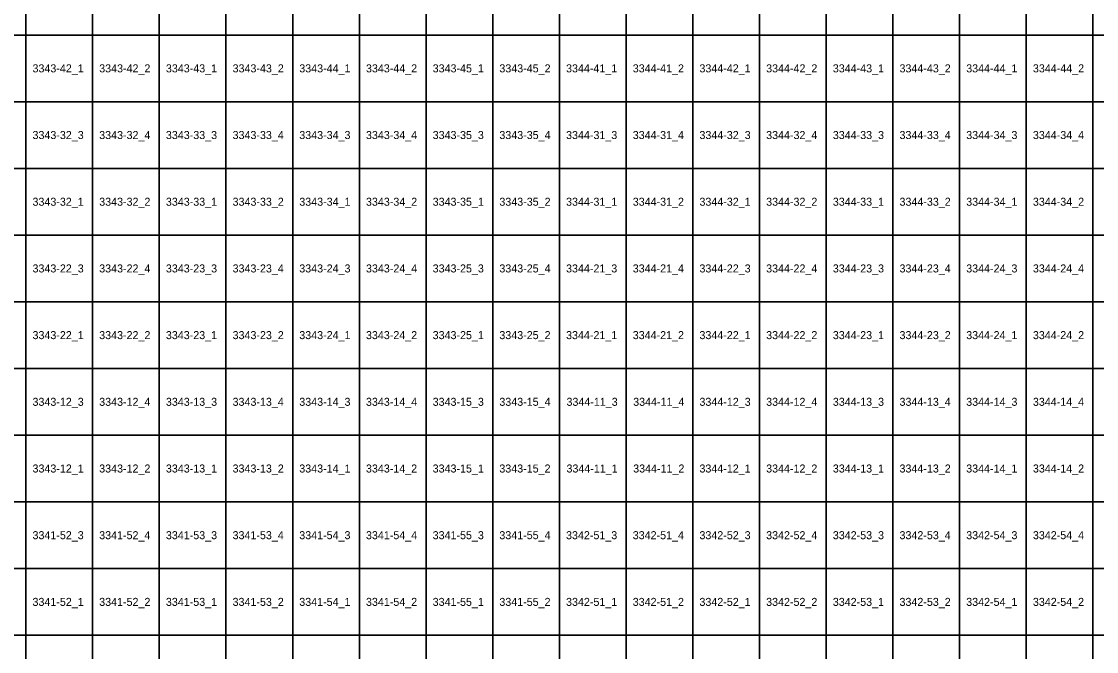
# Model space of a CAD drawing. Extents: x 312500 to 765000, y 172500 to 440000.
# Drawn here: x 554835 to 595132, y 269390 to 293007 of the extents above; entities that cross this region are included whole.
import ezdxf

# ---------------------------------------------------------------- set-up
doc = ezdxf.new("R2010")
doc.units = 0
doc.layers.add('Topo5_ramis_TKS2025', color=7, linetype='Continuous')
doc.layers.add('Topo5_ramis_TKS2025_Nr', color=7, linetype='Continuous')

msp = doc.modelspace()

# ---------------------------------------------------------------- linework, layer by layer
at = {"layer": 'Topo5_ramis_TKS2025'}
for points in [[(552500, 292500), (552500, 295000), (555000, 295000), (555000, 292500), (552500, 292500)], [(555000, 292500), (555000, 295000), (557500, 295000), (557500, 292500), (555000, 292500)], [(557500, 292500), (557500, 295000), (560000, 295000), (560000, 292500), (557500, 292500)], [(560000, 292500), (560000, 295000), (562500, 295000), (562500, 292500), (560000, 292500)], [(562500, 292500), (562500, 295000), (565000, 295000), (565000, 292500), (562500, 292500)], [(565000, 292500), (565000, 295000), (567500, 295000), (567500, 292500), (565000, 292500)], [(567500, 292500), (567500, 295000), (570000, 295000), (570000, 292500), (567500, 292500)], [(570000, 292500), (570000, 295000), (572500, 295000), (572500, 292500), (570000, 292500)], [(572500, 292500), (572500, 295000), (575000, 295000), (575000, 292500), (572500, 292500)], [(575000, 292500), (575000, 295000), (577500, 295000), (577500, 292500), (575000, 292500)], [(577500, 292500), (577500, 295000), (580000, 295000), (580000, 292500), (577500, 292500)], [(580000, 292500), (580000, 295000), (582500, 295000), (582500, 292500), (580000, 292500)], [(582500, 292500), (582500, 295000), (585000, 295000), (585000, 292500), (582500, 292500)], [(585000, 292500), (585000, 295000), (587500, 295000), (587500, 292500), (585000, 292500)], [(587500, 292500), (587500, 295000), (590000, 295000), (590000, 292500), (587500, 292500)], [(590000, 292500), (590000, 295000), (592500, 295000), (592500, 292500), (590000, 292500)], [(592500, 292500), (592500, 295000), (595000, 295000), (595000, 292500), (592500, 292500)], [(595000, 292500), (595000, 295000), (597500, 295000), (597500, 292500), (595000, 292500)], [(552500, 290000), (552500, 292500), (555000, 292500), (555000, 290000), (552500, 290000)], [(555000, 290000), (555000, 292500), (557500, 292500), (557500, 290000), (555000, 290000)], [(557500, 290000), (557500, 292500), (560000, 292500), (560000, 290000), (557500, 290000)], [(560000, 290000), (560000, 292500), (562500, 292500), (562500, 290000), (560000, 290000)], [(562500, 290000), (562500, 292500), (565000, 292500), (565000, 290000), (562500, 290000)], [(565000, 290000), (565000, 292500), (567500, 292500), (567500, 290000), (565000, 290000)], [(567500, 290000), (567500, 292500), (570000, 292500), (570000, 290000), (567500, 290000)], [(570000, 290000), (570000, 292500), (572500, 292500), (572500, 290000), (570000, 290000)], [(572500, 290000), (572500, 292500), (575000, 292500), (575000, 290000), (572500, 290000)], [(575000, 290000), (575000, 292500), (577500, 292500), (577500, 290000), (575000, 290000)], [(577500, 290000), (577500, 292500), (580000, 292500), (580000, 290000), (577500, 290000)], [(580000, 290000), (580000, 292500), (582500, 292500), (582500, 290000), (580000, 290000)], [(582500, 290000), (582500, 292500), (585000, 292500), (585000, 290000), (582500, 290000)], [(585000, 290000), (585000, 292500), (587500, 292500), (587500, 290000), (585000, 290000)], [(587500, 290000), (587500, 292500), (590000, 292500), (590000, 290000), (587500, 290000)], [(590000, 290000), (590000, 292500), (592500, 292500), (592500, 290000), (590000, 290000)], [(592500, 290000), (592500, 292500), (595000, 292500), (595000, 290000), (592500, 290000)], [(595000, 290000), (595000, 292500), (597500, 292500), (597500, 290000), (595000, 290000)], [(552500, 287500), (552500, 290000), (555000, 290000), (555000, 287500), (552500, 287500)], [(555000, 287500), (555000, 290000), (557500, 290000), (557500, 287500), (555000, 287500)], [(557500, 287500), (557500, 290000), (560000, 290000), (560000, 287500), (557500, 287500)], [(560000, 287500), (560000, 290000), (562500, 290000), (562500, 287500), (560000, 287500)], [(562500, 287500), (562500, 290000), (565000, 290000), (565000, 287500), (562500, 287500)], [(565000, 287500), (565000, 290000), (567500, 290000), (567500, 287500), (565000, 287500)], [(567500, 287500), (567500, 290000), (570000, 290000), (570000, 287500), (567500, 287500)], [(570000, 287500), (570000, 290000), (572500, 290000), (572500, 287500), (570000, 287500)], [(572500, 287500), (572500, 290000), (575000, 290000), (575000, 287500), (572500, 287500)], [(575000, 287500), (575000, 290000), (577500, 290000), (577500, 287500), (575000, 287500)], [(577500, 287500), (577500, 290000), (580000, 290000), (580000, 287500), (577500, 287500)], [(580000, 287500), (580000, 290000), (582500, 290000), (582500, 287500), (580000, 287500)], [(582500, 287500), (582500, 290000), (585000, 290000), (585000, 287500), (582500, 287500)], [(585000, 287500), (585000, 290000), (587500, 290000), (587500, 287500), (585000, 287500)], [(587500, 287500), (587500, 290000), (590000, 290000), (590000, 287500), (587500, 287500)], [(590000, 287500), (590000, 290000), (592500, 290000), (592500, 287500), (590000, 287500)], [(592500, 287500), (592500, 290000), (595000, 290000), (595000, 287500), (592500, 287500)], [(595000, 287500), (595000, 290000), (597500, 290000), (597500, 287500), (595000, 287500)], [(552500, 285000), (552500, 287500), (555000, 287500), (555000, 285000), (552500, 285000)], [(555000, 285000), (555000, 287500), (557500, 287500), (557500, 285000), (555000, 285000)], [(557500, 285000), (557500, 287500), (560000, 287500), (560000, 285000), (557500, 285000)], [(560000, 285000), (560000, 287500), (562500, 287500), (562500, 285000), (560000, 285000)], [(562500, 285000), (562500, 287500), (565000, 287500), (565000, 285000), (562500, 285000)], [(565000, 285000), (565000, 287500), (567500, 287500), (567500, 285000), (565000, 285000)], [(567500, 285000), (567500, 287500), (570000, 287500), (570000, 285000), (567500, 285000)], [(570000, 285000), (570000, 287500), (572500, 287500), (572500, 285000), (570000, 285000)], [(572500, 285000), (572500, 287500), (575000, 287500), (575000, 285000), (572500, 285000)], [(575000, 285000), (575000, 287500), (577500, 287500), (577500, 285000), (575000, 285000)], [(577500, 285000), (577500, 287500), (580000, 287500), (580000, 285000), (577500, 285000)], [(580000, 285000), (580000, 287500), (582500, 287500), (582500, 285000), (580000, 285000)], [(582500, 285000), (582500, 287500), (585000, 287500), (585000, 285000), (582500, 285000)], [(585000, 285000), (585000, 287500), (587500, 287500), (587500, 285000), (585000, 285000)], [(587500, 285000), (587500, 287500), (590000, 287500), (590000, 285000), (587500, 285000)], [(590000, 285000), (590000, 287500), (592500, 287500), (592500, 285000), (590000, 285000)], [(592500, 285000), (592500, 287500), (595000, 287500), (595000, 285000), (592500, 285000)], [(595000, 285000), (595000, 287500), (597500, 287500), (597500, 285000), (595000, 285000)], [(552500, 282500), (552500, 285000), (555000, 285000), (555000, 282500), (552500, 282500)], [(555000, 282500), (555000, 285000), (557500, 285000), (557500, 282500), (555000, 282500)], [(557500, 282500), (557500, 285000), (560000, 285000), (560000, 282500), (557500, 282500)], [(560000, 282500), (560000, 285000), (562500, 285000), (562500, 282500), (560000, 282500)], [(562500, 282500), (562500, 285000), (565000, 285000), (565000, 282500), (562500, 282500)], [(565000, 282500), (565000, 285000), (567500, 285000), (567500, 282500), (565000, 282500)], [(567500, 282500), (567500, 285000), (570000, 285000), (570000, 282500), (567500, 282500)], [(570000, 282500), (570000, 285000), (572500, 285000), (572500, 282500), (570000, 282500)], [(572500, 282500), (572500, 285000), (575000, 285000), (575000, 282500), (572500, 282500)], [(575000, 282500), (575000, 285000), (577500, 285000), (577500, 282500), (575000, 282500)], [(577500, 282500), (577500, 285000), (580000, 285000), (580000, 282500), (577500, 282500)], [(580000, 282500), (580000, 285000), (582500, 285000), (582500, 282500), (580000, 282500)], [(582500, 282500), (582500, 285000), (585000, 285000), (585000, 282500), (582500, 282500)], [(585000, 282500), (585000, 285000), (587500, 285000), (587500, 282500), (585000, 282500)], [(587500, 282500), (587500, 285000), (590000, 285000), (590000, 282500), (587500, 282500)], [(590000, 282500), (590000, 285000), (592500, 285000), (592500, 282500), (590000, 282500)], [(592500, 282500), (592500, 285000), (595000, 285000), (595000, 282500), (592500, 282500)], [(595000, 282500), (595000, 285000), (597500, 285000), (597500, 282500), (595000, 282500)], [(552500, 280000), (552500, 282500), (555000, 282500), (555000, 280000), (552500, 280000)], [(555000, 280000), (555000, 282500), (557500, 282500), (557500, 280000), (555000, 280000)], [(557500, 280000), (557500, 282500), (560000, 282500), (560000, 280000), (557500, 280000)], [(560000, 280000), (560000, 282500), (562500, 282500), (562500, 280000), (560000, 280000)], [(562500, 280000), (562500, 282500), (565000, 282500), (565000, 280000), (562500, 280000)], [(565000, 280000), (565000, 282500), (567500, 282500), (567500, 280000), (565000, 280000)], [(567500, 280000), (567500, 282500), (570000, 282500), (570000, 280000), (567500, 280000)], [(570000, 280000), (570000, 282500), (572500, 282500), (572500, 280000), (570000, 280000)], [(572500, 280000), (572500, 282500), (575000, 282500), (575000, 280000), (572500, 280000)], [(575000, 280000), (575000, 282500), (577500, 282500), (577500, 280000), (575000, 280000)], [(577500, 280000), (577500, 282500), (580000, 282500), (580000, 280000), (577500, 280000)], [(580000, 280000), (580000, 282500), (582500, 282500), (582500, 280000), (580000, 280000)], [(582500, 280000), (582500, 282500), (585000, 282500), (585000, 280000), (582500, 280000)], [(585000, 280000), (585000, 282500), (587500, 282500), (587500, 280000), (585000, 280000)], [(587500, 280000), (587500, 282500), (590000, 282500), (590000, 280000), (587500, 280000)], [(590000, 280000), (590000, 282500), (592500, 282500), (592500, 280000), (590000, 280000)], [(592500, 280000), (592500, 282500), (595000, 282500), (595000, 280000), (592500, 280000)], [(595000, 280000), (595000, 282500), (597500, 282500), (597500, 280000), (595000, 280000)], [(552500, 277500), (552500, 280000), (555000, 280000), (555000, 277500), (552500, 277500)], [(555000, 277500), (555000, 280000), (557500, 280000), (557500, 277500), (555000, 277500)], [(557500, 277500), (557500, 280000), (560000, 280000), (560000, 277500), (557500, 277500)], [(560000, 277500), (560000, 280000), (562500, 280000), (562500, 277500), (560000, 277500)], [(562500, 277500), (562500, 280000), (565000, 280000), (565000, 277500), (562500, 277500)], [(565000, 277500), (565000, 280000), (567500, 280000), (567500, 277500), (565000, 277500)], [(567500, 277500), (567500, 280000), (570000, 280000), (570000, 277500), (567500, 277500)], [(570000, 277500), (570000, 280000), (572500, 280000), (572500, 277500), (570000, 277500)], [(572500, 277500), (572500, 280000), (575000, 280000), (575000, 277500), (572500, 277500)], [(575000, 277500), (575000, 280000), (577500, 280000), (577500, 277500), (575000, 277500)], [(577500, 277500), (577500, 280000), (580000, 280000), (580000, 277500), (577500, 277500)], [(580000, 277500), (580000, 280000), (582500, 280000), (582500, 277500), (580000, 277500)], [(582500, 277500), (582500, 280000), (585000, 280000), (585000, 277500), (582500, 277500)], [(585000, 277500), (585000, 280000), (587500, 280000), (587500, 277500), (585000, 277500)], [(587500, 277500), (587500, 280000), (590000, 280000), (590000, 277500), (587500, 277500)], [(590000, 277500), (590000, 280000), (592500, 280000), (592500, 277500), (590000, 277500)], [(592500, 277500), (592500, 280000), (595000, 280000), (595000, 277500), (592500, 277500)], [(595000, 277500), (595000, 280000), (597500, 280000), (597500, 277500), (595000, 277500)], [(552500, 275000), (552500, 277500), (555000, 277500), (555000, 275000), (552500, 275000)], [(555000, 275000), (555000, 277500), (557500, 277500), (557500, 275000), (555000, 275000)], [(557500, 275000), (557500, 277500), (560000, 277500), (560000, 275000), (557500, 275000)], [(560000, 275000), (560000, 277500), (562500, 277500), (562500, 275000), (560000, 275000)], [(562500, 275000), (562500, 277500), (565000, 277500), (565000, 275000), (562500, 275000)], [(565000, 275000), (565000, 277500), (567500, 277500), (567500, 275000), (565000, 275000)], [(567500, 275000), (567500, 277500), (570000, 277500), (570000, 275000), (567500, 275000)], [(570000, 275000), (570000, 277500), (572500, 277500), (572500, 275000), (570000, 275000)], [(572500, 275000), (572500, 277500), (575000, 277500), (575000, 275000), (572500, 275000)], [(575000, 275000), (575000, 277500), (577500, 277500), (577500, 275000), (575000, 275000)], [(577500, 275000), (577500, 277500), (580000, 277500), (580000, 275000), (577500, 275000)], [(580000, 275000), (580000, 277500), (582500, 277500), (582500, 275000), (580000, 275000)], [(582500, 275000), (582500, 277500), (585000, 277500), (585000, 275000), (582500, 275000)], [(585000, 275000), (585000, 277500), (587500, 277500), (587500, 275000), (585000, 275000)], [(587500, 275000), (587500, 277500), (590000, 277500), (590000, 275000), (587500, 275000)], [(590000, 275000), (590000, 277500), (592500, 277500), (592500, 275000), (590000, 275000)], [(592500, 275000), (592500, 277500), (595000, 277500), (595000, 275000), (592500, 275000)], [(595000, 275000), (595000, 277500), (597500, 277500), (597500, 275000), (595000, 275000)], [(552500, 272500), (552500, 275000), (555000, 275000), (555000, 272500), (552500, 272500)], [(555000, 272500), (555000, 275000), (557500, 275000), (557500, 272500), (555000, 272500)], [(557500, 272500), (557500, 275000), (560000, 275000), (560000, 272500), (557500, 272500)], [(560000, 272500), (560000, 275000), (562500, 275000), (562500, 272500), (560000, 272500)], [(562500, 272500), (562500, 275000), (565000, 275000), (565000, 272500), (562500, 272500)], [(565000, 272500), (565000, 275000), (567500, 275000), (567500, 272500), (565000, 272500)], [(567500, 272500), (567500, 275000), (570000, 275000), (570000, 272500), (567500, 272500)], [(570000, 272500), (570000, 275000), (572500, 275000), (572500, 272500), (570000, 272500)], [(572500, 272500), (572500, 275000), (575000, 275000), (575000, 272500), (572500, 272500)], [(575000, 272500), (575000, 275000), (577500, 275000), (577500, 272500), (575000, 272500)], [(577500, 272500), (577500, 275000), (580000, 275000), (580000, 272500), (577500, 272500)], [(580000, 272500), (580000, 275000), (582500, 275000), (582500, 272500), (580000, 272500)], [(582500, 272500), (582500, 275000), (585000, 275000), (585000, 272500), (582500, 272500)], [(585000, 272500), (585000, 275000), (587500, 275000), (587500, 272500), (585000, 272500)], [(587500, 272500), (587500, 275000), (590000, 275000), (590000, 272500), (587500, 272500)], [(590000, 272500), (590000, 275000), (592500, 275000), (592500, 272500), (590000, 272500)], [(592500, 272500), (592500, 275000), (595000, 275000), (595000, 272500), (592500, 272500)], [(595000, 272500), (595000, 275000), (597500, 275000), (597500, 272500), (595000, 272500)], [(552500, 270000), (552500, 272500), (555000, 272500), (555000, 270000), (552500, 270000)], [(555000, 270000), (555000, 272500), (557500, 272500), (557500, 270000), (555000, 270000)], [(557500, 270000), (557500, 272500), (560000, 272500), (560000, 270000), (557500, 270000)], [(560000, 270000), (560000, 272500), (562500, 272500), (562500, 270000), (560000, 270000)], [(562500, 270000), (562500, 272500), (565000, 272500), (565000, 270000), (562500, 270000)], [(565000, 270000), (565000, 272500), (567500, 272500), (567500, 270000), (565000, 270000)], [(567500, 270000), (567500, 272500), (570000, 272500), (570000, 270000), (567500, 270000)], [(570000, 270000), (570000, 272500), (572500, 272500), (572500, 270000), (570000, 270000)], [(572500, 270000), (572500, 272500), (575000, 272500), (575000, 270000), (572500, 270000)], [(575000, 270000), (575000, 272500), (577500, 272500), (577500, 270000), (575000, 270000)], [(577500, 270000), (577500, 272500), (580000, 272500), (580000, 270000), (577500, 270000)], [(580000, 270000), (580000, 272500), (582500, 272500), (582500, 270000), (580000, 270000)], [(582500, 270000), (582500, 272500), (585000, 272500), (585000, 270000), (582500, 270000)], [(585000, 270000), (585000, 272500), (587500, 272500), (587500, 270000), (585000, 270000)], [(587500, 270000), (587500, 272500), (590000, 272500), (590000, 270000), (587500, 270000)], [(590000, 270000), (590000, 272500), (592500, 272500), (592500, 270000), (590000, 270000)], [(592500, 270000), (592500, 272500), (595000, 272500), (595000, 270000), (592500, 270000)], [(595000, 270000), (595000, 272500), (597500, 272500), (597500, 270000), (595000, 270000)], [(552500, 267500), (552500, 270000), (555000, 270000), (555000, 267500), (552500, 267500)], [(555000, 267500), (555000, 270000), (557500, 270000), (557500, 267500), (555000, 267500)], [(557500, 267500), (557500, 270000), (560000, 270000), (560000, 267500), (557500, 267500)], [(560000, 267500), (560000, 270000), (562500, 270000), (562500, 267500), (560000, 267500)], [(562500, 267500), (562500, 270000), (565000, 270000), (565000, 267500), (562500, 267500)], [(565000, 267500), (565000, 270000), (567500, 270000), (567500, 267500), (565000, 267500)], [(567500, 267500), (567500, 270000), (570000, 270000), (570000, 267500), (567500, 267500)], [(570000, 267500), (570000, 270000), (572500, 270000), (572500, 267500), (570000, 267500)], [(572500, 267500), (572500, 270000), (575000, 270000), (575000, 267500), (572500, 267500)], [(575000, 267500), (575000, 270000), (577500, 270000), (577500, 267500), (575000, 267500)], [(577500, 267500), (577500, 270000), (580000, 270000), (580000, 267500), (577500, 267500)], [(580000, 267500), (580000, 270000), (582500, 270000), (582500, 267500), (580000, 267500)], [(582500, 267500), (582500, 270000), (585000, 270000), (585000, 267500), (582500, 267500)], [(585000, 267500), (585000, 270000), (587500, 270000), (587500, 267500), (585000, 267500)], [(587500, 267500), (587500, 270000), (590000, 270000), (590000, 267500), (587500, 267500)], [(590000, 267500), (590000, 270000), (592500, 270000), (592500, 267500), (590000, 267500)], [(592500, 267500), (592500, 270000), (595000, 270000), (595000, 267500), (592500, 267500)], [(595000, 267500), (595000, 270000), (597500, 270000), (597500, 267500), (595000, 267500)]]:
    msp.add_lwpolyline(points, dxfattribs=at)

# ---------------------------------------------------------------- texts
at = {"layer": 'Topo5_ramis_TKS2025_Nr'}
for s, p in [('3343-42_1', (555248, 291100)), ('3343-42_2', (557748, 291100)), ('3343-43_1', (560248, 291100)), ('3343-43_2', (562748, 291100)), ('3343-44_1', (565248, 291100)), ('3343-44_2', (567748, 291100)), ('3343-45_1', (570248, 291100)), ('3343-45_2', (572748, 291100)), ('3344-41_1', (575248, 291100)), ('3344-41_2', (577748, 291100)), ('3344-42_1', (580248, 291100)), ('3344-42_2', (582748, 291100)), ('3344-43_1', (585248, 291100)), ('3344-43_2', (587748, 291100)), ('3344-44_1', (590248, 291100)), ('3344-44_2', (592748, 291100)), ('3343-32_3', (555248, 288600)), ('3343-32_4', (557748, 288600)), ('3343-33_3', (560248, 288600)), ('3343-33_4', (562748, 288600)), ('3343-34_3', (565248, 288600)), ('3343-34_4', (567748, 288600)), ('3343-35_3', (570248, 288600)), ('3343-35_4', (572748, 288600)), ('3344-31_3', (575248, 288600)), ('3344-31_4', (577748, 288600)), ('3344-32_3', (580248, 288600)), ('3344-32_4', (582748, 288600)), ('3344-33_3', (585248, 288600)), ('3344-33_4', (587748, 288600)), ('3344-34_3', (590248, 288600)), ('3344-34_4', (592748, 288600)), ('3343-32_1', (555248, 286100)), ('3343-32_2', (557748, 286100)), ('3343-33_1', (560248, 286100)), ('3343-33_2', (562748, 286100)), ('3343-34_1', (565248, 286100)), ('3343-34_2', (567748, 286100)), ('3343-35_1', (570248, 286100)), ('3343-35_2', (572748, 286100)), ('3344-31_1', (575248, 286100)), ('3344-31_2', (577748, 286100)), ('3344-32_1', (580248, 286100)), ('3344-32_2', (582748, 286100)), ('3344-33_1', (585248, 286100)), ('3344-33_2', (587748, 286100)), ('3344-34_1', (590248, 286100)), ('3344-34_2', (592748, 286100)), ('3343-22_3', (555248, 283600)), ('3343-22_4', (557748, 283600)), ('3343-23_3', (560248, 283600)), ('3343-23_4', (562748, 283600)), ('3343-24_3', (565248, 283600)), ('3343-24_4', (567748, 283600)), ('3343-25_3', (570248, 283600)), ('3343-25_4', (572748, 283600)), ('3344-21_3', (575248, 283600)), ('3344-21_4', (577748, 283600)), ('3344-22_3', (580248, 283600)), ('3344-22_4', (582748, 283600)), ('3344-23_3', (585248, 283600)), ('3344-23_4', (587748, 283600)), ('3344-24_3', (590248, 283600)), ('3344-24_4', (592748, 283600)), ('3343-22_1', (555248, 281100)), ('3343-22_2', (557748, 281100)), ('3343-23_1', (560248, 281100)), ('3343-23_2', (562748, 281100)), ('3343-24_1', (565248, 281100)), ('3343-24_2', (567748, 281100)), ('3343-25_1', (570248, 281100)), ('3343-25_2', (572748, 281100)), ('3344-21_1', (575248, 281100)), ('3344-21_2', (577748, 281100)), ('3344-22_1', (580248, 281100)), ('3344-22_2', (582748, 281100)), ('3344-23_1', (585248, 281100)), ('3344-23_2', (587748, 281100)), ('3344-24_1', (590248, 281100)), ('3344-24_2', (592748, 281100)), ('3343-12_3', (555248, 278600)), ('3343-12_4', (557748, 278600)), ('3343-13_3', (560248, 278600)), ('3343-13_4', (562748, 278600)), ('3343-14_3', (565248, 278600)), ('3343-14_4', (567748, 278600)), ('3343-15_3', (570248, 278600)), ('3343-15_4', (572748, 278600)), ('3344-11_3', (575264, 278600)), ('3344-11_4', (577764, 278600)), ('3344-12_3', (580248, 278600)), ('3344-12_4', (582748, 278600)), ('3344-13_3', (585248, 278600)), ('3344-13_4', (587748, 278600)), ('3344-14_3', (590248, 278600)), ('3344-14_4', (592748, 278600)), ('3343-12_1', (555248, 276100)), ('3343-12_2', (557748, 276100)), ('3343-13_1', (560248, 276100)), ('3343-13_2', (562748, 276100)), ('3343-14_1', (565248, 276100)), ('3343-14_2', (567748, 276100)), ('3343-15_1', (570248, 276100)), ('3343-15_2', (572748, 276100)), ('3344-11_1', (575264, 276100)), ('3344-11_2', (577764, 276100)), ('3344-12_1', (580248, 276100)), ('3344-12_2', (582748, 276100)), ('3344-13_1', (585248, 276100)), ('3344-13_2', (587748, 276100)), ('3344-14_1', (590248, 276100)), ('3344-14_2', (592748, 276100)), ('3341-52_3', (555248, 273600)), ('3341-52_4', (557748, 273600)), ('3341-53_3', (560248, 273600)), ('3341-53_4', (562748, 273600)), ('3341-54_3', (565248, 273600)), ('3341-54_4', (567748, 273600)), ('3341-55_3', (570248, 273600)), ('3341-55_4', (572748, 273600)), ('3342-51_3', (575248, 273600)), ('3342-51_4', (577748, 273600)), ('3342-52_3', (580248, 273600)), ('3342-52_4', (582748, 273600)), ('3342-53_3', (585248, 273600)), ('3342-53_4', (587748, 273600)), ('3342-54_3', (590248, 273600)), ('3342-54_4', (592748, 273600)), ('3341-52_1', (555248, 271100)), ('3341-52_2', (557748, 271100)), ('3341-53_1', (560248, 271100)), ('3341-53_2', (562748, 271100)), ('3341-54_1', (565248, 271100)), ('3341-54_2', (567748, 271100)), ('3341-55_1', (570248, 271100)), ('3341-55_2', (572748, 271100)), ('3342-51_1', (575248, 271100)), ('3342-51_2', (577748, 271100)), ('3342-52_1', (580248, 271100)), ('3342-52_2', (582748, 271100)), ('3342-53_1', (585248, 271100)), ('3342-53_2', (587748, 271100)), ('3342-54_1', (590248, 271100)), ('3342-54_2', (592748, 271100))]:
    msp.add_text(s, height=300, dxfattribs=at).set_placement(p)

doc.saveas('drawing.dxf')
